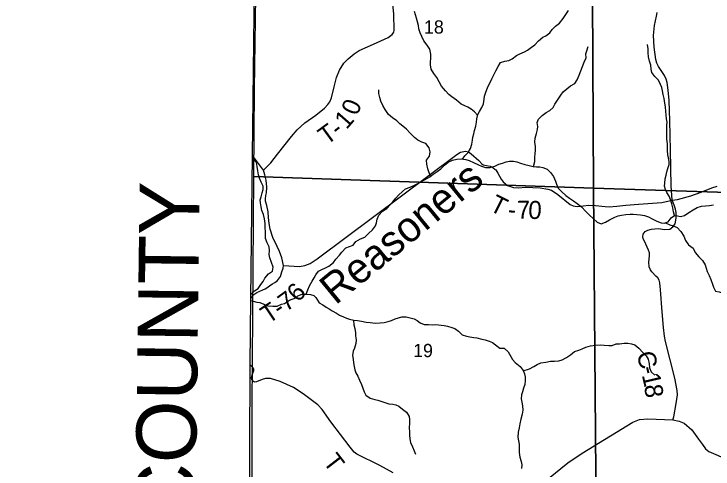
# Model space of a CAD drawing. Extents: x 2043100 to 2470832, y 443715 to 810583.
# Drawn here: x 2221567 to 2233197, y 590322 to 597890 of the extents above; entities that cross this region are included whole.
import ezdxf

# ---------------------------------------------------------------- set-up
doc = ezdxf.new("R2010")
doc.units = 0
for name, color, linetype in [('GM_X_Adjacent_County', 7, 'Continuous'), ('GM_X_Adjacent_County_Text', 7, 'Continuous'), ('GM_X_County', 7, 'Continuous'), ('GM_X_County_Road', 7, 'Continuous'), ('GM_X_County_Road_Text', 7, 'Continuous'), ('GM_X_Minor_River', 7, 'Continuous'), ('GM_X_Minor_River_Text', 7, 'Continuous'), ('GM_X_Section', 7, 'Continuous'), ('GM_X_Section_Text', 7, 'Continuous'), ('GM_X_State_Route', 7, 'Continuous'), ('GM_X_Township', 7, 'Continuous'), ('GM_X_Township_Road', 7, 'Continuous'), ('GM_X_Township_Road_Text', 7, 'Continuous'), ('GM_X_Township_ROW', 7, 'Continuous')]:
    doc.layers.add(name, color=color, linetype=linetype)

msp = doc.modelspace()

# ---------------------------------------------------------------- linework, layer by layer
at = {"layer": 'GM_X_Adjacent_County'}
msp.add_lwpolyline([(2216579, 579558), (2223508, 579310), (2225428, 579242), (2225441, 581717), (2225483, 589245), (2225499, 592053), (2225505, 593158), (2225533, 595537), (2225566, 598356), (2225578, 599340), (2225595, 600821), (2225631, 603924), (2225641, 604757), (2225670, 607239), (2225671, 607315), (2224363, 607365), (2223684, 607391), (2220321, 607518)], dxfattribs=at)
at = {"layer": 'GM_X_County'}
msp.add_lwpolyline([(2257611, 601164), (2257605, 595413), (2257667, 589931), (2257701, 586916), (2257785, 579400), (2257797, 578319), (2256043, 578356), (2253742, 578405), (2250334, 578477), (2247301, 578559), (2242218, 578701), (2239312, 578791), (2234048, 578952), (2232126, 579017), (2231349, 579043), (2228315, 579145), (2226568, 579203), (2225428, 579242), (2225441, 581717), (2225483, 589245), (2225499, 592053), (2225505, 593158), (2225533, 595537), (2225566, 598356)], dxfattribs=at)
at = {"layer": 'GM_X_County_Road'}
msp.add_lwpolyline([(2232530, 591139), (2232547, 591192), (2232583, 591413), (2232604, 591555), (2232600, 591625), (2232561, 591833), (2232409, 592442), (2232388, 592530), (2232373, 592678), (2232351, 592937), (2232323, 593303), (2232312, 593420), (2232301, 593460), (2232277, 593502), (2232247, 593531), (2232178, 593600), (2232155, 593632), (2232135, 593686), (2232130, 593761), (2232140, 593867), (2232138, 593917), (2232125, 593961), (2232078, 594062), (2232035, 594153), (2232030, 594185), (2232034, 594227), (2232069, 594272), (2232113, 594294), (2232175, 594313), (2232231, 594318), (2232283, 594320), (2232393, 594308), (2232476, 594313), (2232530, 594349), (2232565, 594400), (2232582, 594496), (2232585, 594586), (2232574, 594645), (2232553, 594709), (2232518, 594792), (2232503, 595032), (2232488, 595623), (2232478, 596110), (2232465, 596449), (2232451, 596623), (2232434, 596752), (2232417, 596808), (2232388, 596865), (2232292, 597018), (2232264, 597071), (2232243, 597131), (2232216, 597340), (2232206, 597532), (2232226, 597698), (2232258, 597852), (2232267, 597916)], dxfattribs=at)
at = {"layer": 'GM_X_Minor_River'}
for points in [[(2229281, 596206), (2229229, 596262), (2229173, 596305), (2229118, 596339), (2229068, 596362), (2229006, 596392), (2228927, 596457), (2228853, 596511), (2228801, 596550), (2228744, 596614), (2228682, 596687), (2228643, 596761), (2228600, 596831), (2228550, 596900), (2228509, 596970), (2228495, 597042), (2228494, 597094), (2228500, 597148), (2228501, 597224), (2228486, 597304), (2228442, 597372), (2228383, 597443), (2228350, 597513), (2228322, 597577), (2228305, 597645), (2228295, 597697), (2228280, 597757), (2228266, 597819), (2228233, 597930)], [(2229029, 595476), (2229065, 595532), (2229123, 595588), (2229164, 595653), (2229184, 595725), (2229193, 595793), (2229201, 595843), (2229216, 595899), (2229230, 595954), (2229251, 596026), (2229262, 596092), (2229270, 596144), (2229283, 596216), (2229313, 596269), (2229352, 596335), (2229376, 596397), (2229387, 596473), (2229396, 596525), (2229418, 596592), (2229447, 596662), (2229469, 596712), (2229492, 596762), (2229518, 596813), (2229543, 596867), (2229583, 596943), (2229622, 597014), (2229661, 597080), (2229731, 597107), (2229801, 597117), (2229853, 597142), (2229930, 597199), (2229982, 597225), (2230058, 597260), (2230109, 597288), (2230177, 597337), (2230234, 597379), (2230294, 597442), (2230365, 597503), (2230417, 597527), (2230482, 597578), (2230520, 597632), (2230577, 597685), (2230641, 597737), (2230706, 597814), (2230750, 597882), (2230793, 597949)], [(2230211, 595351), (2230234, 595434), (2230235, 595500), (2230238, 595568), (2230242, 595618), (2230241, 595686), (2230233, 595756), (2230240, 595824), (2230261, 595900), (2230277, 595967), (2230280, 596017), (2230270, 596083), (2230291, 596139), (2230357, 596202), (2230420, 596252), (2230484, 596287), (2230535, 596333), (2230567, 596387), (2230600, 596442), (2230630, 596492), (2230663, 596542), (2230701, 596593), (2230762, 596643), (2230828, 596692), (2230900, 596731), (2230939, 596797), (2230970, 596873), (2230998, 596944), (2231025, 597018), (2231054, 597086), (2231086, 597159), (2231083, 597225), (2231095, 597277), (2231122, 597347)], [(2232554, 594536), (2232537, 594599), (2232531, 594667), (2232514, 594733), (2232488, 594803), (2232465, 594857), (2232431, 594919), (2232406, 594972), (2232392, 595026), (2232395, 595076), (2232403, 595150), (2232416, 595211), (2232428, 595263), (2232445, 595317), (2232468, 595385), (2232466, 595435), (2232455, 595497), (2232445, 595549), (2232440, 595621), (2232440, 595673), (2232437, 595729), (2232431, 595809), (2232428, 595871), (2232430, 595925), (2232429, 595979), (2232431, 596039), (2232432, 596091), (2232424, 596145), (2232417, 596215), (2232413, 596269), (2232404, 596343), (2232397, 596407), (2232385, 596483), (2232370, 596549), (2232356, 596611), (2232343, 596665), (2232325, 596719), (2232290, 596791), (2232230, 596852), (2232181, 596916), (2232167, 596970), (2232160, 597038), (2232139, 597106), (2232121, 597178), (2232120, 597244), (2232116, 597312), (2232107, 597382)], [(2228499, 595191), (2228470, 595262), (2228452, 595314), (2228433, 595390), (2228431, 595458), (2228478, 595523), (2228491, 595597), (2228473, 595665), (2228418, 595736), (2228352, 595760), (2228284, 595791), (2228229, 595837), (2228159, 595906), (2228100, 595976), (2228038, 596025), (2227988, 596063), (2227937, 596112), (2227863, 596164), (2227800, 596217), (2227740, 596301), (2227705, 596369), (2227670, 596442), (2227654, 596502), (2227637, 596566), (2227637, 596628)], [(2225511, 593231), (2225566, 593284), (2225630, 593326), (2225675, 593391), (2225712, 593443), (2225738, 593496), (2225799, 593566), (2225867, 593611), (2225878, 593681), (2225852, 593755), (2225825, 593835), (2225814, 593888), (2225818, 593955), (2225811, 594017), (2225779, 594086), (2225754, 594154), (2225752, 594212), (2225751, 594264), (2225747, 594332), (2225748, 594406), (2225735, 594482), (2225719, 594552), (2225692, 594624), (2225680, 594680), (2225667, 594746), (2225663, 594796), (2225678, 594848), (2225695, 594916), (2225713, 594970), (2225710, 595024), (2225680, 595094), (2225653, 595160), (2225635, 595214), (2225624, 595280), (2225612, 595354), (2225599, 595420), (2225537, 595489)], [(2226429, 593231), (2226457, 593300), (2226485, 593366), (2226526, 593446), (2226559, 593503), (2226591, 593553), (2226632, 593613), (2226688, 593642), (2226748, 593670), (2226805, 593695), (2226883, 593754), (2226924, 593810), (2226984, 593879), (2227019, 593931), (2227088, 593998), (2227148, 594022), (2227210, 594043), (2227253, 594107), (2227333, 594148), (2227405, 594176), (2227464, 594237), (2227533, 594300), (2227579, 594364), (2227596, 594414), (2227608, 594476), (2227637, 594545), (2227697, 594609), (2227770, 594656), (2227828, 594717), (2227869, 594767), (2227917, 594827), (2227962, 594878), (2228031, 594938), (2228083, 594983), (2228159, 595012), (2228220, 595038), (2228284, 595069), (2228354, 595107), (2228407, 595138), (2228485, 595181), (2228543, 595223), (2228606, 595268), (2228668, 595314), (2228731, 595377), (2228793, 595427), (2228864, 595460), (2228936, 595477), (2229004, 595479), (2229086, 595468), (2229142, 595452), (2229212, 595419), (2229295, 595380), (2229345, 595360), (2229409, 595335), (2229491, 595335), (2229567, 595360), (2229634, 595393), (2229696, 595409), (2229754, 595428), (2229810, 595440), (2229878, 595443), (2229934, 595431), (2229996, 595406), (2230066, 595388), (2230140, 595367), (2230206, 595352), (2230262, 595348), (2230318, 595347), (2230368, 595337), (2230439, 595306), (2230491, 595256), (2230542, 595184), (2230576, 595109), (2230595, 595057), (2230623, 594991), (2230682, 594929), (2230748, 594868), (2230808, 594828), (2230875, 594783), (2230937, 594735), (2231006, 594680), (2231080, 594607), (2231137, 594549), (2231207, 594484), (2231272, 594428), (2231338, 594401), (2231410, 594429), (2231477, 594466), (2231563, 594509), (2231619, 594533), (2231676, 594546), (2231744, 594556), (2231816, 594563), (2231868, 594563), (2231928, 594554), (2231988, 594548), (2232056, 594539), (2232124, 594516), (2232187, 594484), (2232261, 594443), (2232335, 594417)], [(2232335, 594417), (2232385, 594410), (2232451, 594432), (2232500, 594497), (2232558, 594539), (2232608, 594530), (2232658, 594524), (2232720, 594539), (2232795, 594589), (2232865, 594634), (2232934, 594673), (2233004, 594691), (2233070, 594698), (2233138, 594702), (2233206, 594715)], [(2232409, 594418), (2232481, 594385), (2232535, 594369), (2232598, 594336), (2232662, 594270), (2232709, 594196), (2232737, 594123), (2232790, 594051), (2232866, 593994), (2232901, 593924), (2232960, 593852), (2233024, 593789), (2233065, 593715), (2233081, 593661), (2233100, 593609), (2233132, 593542), (2233161, 593474), (2233186, 593398), (2233204, 593346), (2233237, 593282), (2233301, 593271), (2233377, 593243)], [(2225510, 593127), (2225606, 593099), (2225656, 593089), (2225722, 593061), (2225792, 593037), (2225872, 593029), (2225948, 593032), (2226020, 593066), (2226070, 593077), (2226152, 593131), (2226256, 593167)], [(2226256, 593167), (2226290, 593200), (2226360, 593227), (2226436, 593231), (2226498, 593224), (2226558, 593206), (2226588, 593172)], [(2226588, 593172), (2226642, 593088), (2226708, 593052), (2226760, 593014), (2226810, 592986), (2226860, 592950), (2226930, 592912), (2226984, 592883), (2227049, 592855), (2227099, 592833), (2227151, 592815), (2227219, 592797), (2227283, 592794), (2227347, 592778), (2227427, 592764), (2227493, 592758), (2227581, 592750), (2227661, 592751), (2227723, 592759), (2227793, 592773), (2227849, 592793), (2227909, 592817), (2227963, 592838), (2228021, 592852), (2228093, 592852), (2228161, 592836), (2228223, 592820), (2228275, 592792), (2228327, 592755), (2228389, 592727), (2228461, 592725), (2228527, 592719), (2228583, 592723), (2228673, 592712), (2228725, 592706), (2228781, 592698), (2228851, 592676), (2228901, 592658), (2228965, 592612), (2229021, 592553), (2229098, 592531), (2229152, 592521), (2229220, 592509), (2229270, 592503), (2229348, 592484), (2229406, 592468), (2229472, 592448), (2229526, 592424), (2229576, 592386), (2229648, 592334), (2229722, 592329), (2229786, 592269), (2229833, 592195), (2229863, 592143), (2229905, 592091), (2229987, 592029), (2230037, 591959), (2230059, 591907), (2230072, 591853), (2230074, 591795), (2230066, 591729), (2230046, 591667), (2230028, 591607), (2230012, 591555), (2230007, 591489), (2230015, 591431), (2230027, 591375), (2230035, 591301), (2230023, 591235), (2229998, 591151), (2229984, 591073), (2229970, 591007), (2229956, 590933), (2229952, 590851), (2229961, 590793), (2229969, 590733), (2229969, 590663), (2229971, 590596), (2229981, 590520), (2230004, 590447), (2230014, 590393), (2230008, 590332)], [(2227214, 592798), (2227219, 592721), (2227235, 592657), (2227249, 592589), (2227251, 592539), (2227258, 592473), (2227252, 592407), (2227232, 592333), (2227212, 592279), (2227200, 592207), (2227209, 592147), (2227217, 592085), (2227227, 592025), (2227239, 591973), (2227257, 591921), (2227287, 591867), (2227316, 591797), (2227348, 591727), (2227370, 591665), (2227394, 591603), (2227422, 591551), (2227494, 591502), (2227569, 591478), (2227619, 591466), (2227689, 591442), (2227739, 591426), (2227805, 591408), (2227869, 591403), (2227919, 591391), (2227971, 591365), (2228033, 591319), (2228097, 591269), (2228143, 591197), (2228145, 591147), (2228146, 591077), (2228144, 591011), (2228148, 590935), (2228148, 590883), (2228152, 590825), (2228165, 590765), (2228197, 590691), (2228225, 590623), (2228247, 590567)], [(2230039, 591955), (2230143, 591988), (2230215, 592028), (2230273, 592060), (2230333, 592086), (2230417, 592099), (2230495, 592113), (2230561, 592115), (2230631, 592123), (2230685, 592135), (2230757, 592174), (2230825, 592222), (2230894, 592274), (2230962, 592296), (2231022, 592322), (2231080, 592349), (2231160, 592371), (2231240, 592381), (2231320, 592389), (2231386, 592380), (2231462, 592374), (2231520, 592378), (2231588, 592402), (2231640, 592406), (2231720, 592415), (2231778, 592415), (2231840, 592403), (2231894, 592389), (2231960, 592333), (2232029, 592259), (2232087, 592204), (2232119, 592150), (2232133, 592070), (2232139, 592004), (2232166, 591936), (2232228, 591880)]]:
    msp.add_lwpolyline(points, dxfattribs=at)
at = {"layer": 'GM_X_Section'}
for points in [[(2225623, 600520), (2231183, 600317), (2231206, 594994), (2225557, 595184), (2225571, 596632)], [(2231183, 600317), (2236499, 600091), (2236536, 594819), (2231206, 594994)], [(2225557, 595184), (2231206, 594994), (2231252, 589557), (2225528, 589710), (2225531, 591362)], [(2236536, 594819), (2236582, 589422), (2231252, 589557), (2231206, 594994)]]:
    msp.add_lwpolyline(points, close=True, dxfattribs=at)
at = {"layer": 'GM_X_State_Route'}
msp.add_lwpolyline([(2230136, 589902), (2230782, 590422), (2231019, 590586), (2231863, 591101), (2231971, 591143), (2232114, 591154), (2232530, 591139), (2232634, 591119), (2232715, 591084), (2232842, 590973), (2232956, 590816), (2233023, 590729), (2233074, 590657), (2233125, 590612), (2233451, 590475)], dxfattribs=at)
at = {"layer": 'GM_X_Township'}
msp.add_lwpolyline([(2257611, 601164), (2257605, 595413), (2257667, 589931), (2257701, 586916), (2257785, 579400), (2257797, 578319), (2256043, 578356), (2253742, 578405), (2250334, 578477), (2247301, 578559), (2242218, 578701), (2239312, 578791), (2234048, 578952), (2232126, 579017), (2231349, 579043), (2228315, 579145), (2226568, 579203), (2225428, 579242), (2225441, 581717), (2225483, 589245), (2225499, 592053), (2225505, 593158), (2225533, 595537), (2225566, 598356)], dxfattribs=at)
at = {"layer": 'GM_X_Township_Road'}
for points in [[(2225720, 595292), (2225840, 595412), (2225952, 595560), (2226184, 595852), (2226280, 595962), (2226407, 596080), (2226587, 596208), (2226735, 596325), (2226787, 596386), (2226820, 596428), (2226847, 596497), (2226893, 596676), (2226932, 596832), (2226985, 596955), (2227057, 597069), (2227124, 597146), (2227225, 597227), (2227308, 597285), (2227547, 597386), (2227792, 597500), (2227857, 597547), (2227884, 597587), (2227894, 597622), (2227888, 597886), (2227853, 598234)], [(2225758, 594871), (2225766, 594915), (2225775, 595007), (2225760, 595125), (2225743, 595213), (2225720, 595292), (2225533, 595537)], [(2229574, 595303), (2229582, 595296), (2229617, 595243), (2229674, 595145), (2229707, 595098), (2229738, 595068), (2229778, 595039), (2229830, 595020), (2229877, 595004), (2229959, 594999), (2230077, 595009), (2230321, 594999), (2230447, 594978), (2230510, 594957), (2230615, 594885), (2230821, 594723), (2230872, 594698), (2230938, 594689), (2231036, 594701), (2231132, 594710), (2231242, 594704), (2231400, 594690), (2231468, 594683), (2231594, 594693), (2231748, 594709), (2231956, 594726), (2232348, 594754), (2232518, 594792)], [(2232518, 594792), (2232608, 594803), (2232827, 594863), (2233002, 594927), (2233175, 594996), (2233267, 595025)], [(2225505, 593158), (2225560, 593226), (2225607, 593258), (2225705, 593301), (2225747, 593320), (2225788, 593346), (2225824, 593375), (2225867, 593403), (2225907, 593424), (2225949, 593458), (2226000, 593521), (2226025, 593603), (2226044, 593661), (2226051, 593705), (2226022, 593833), (2225985, 593938), (2225948, 594021), (2225872, 594170), (2225830, 594313), (2225811, 594405), (2225800, 594505), (2225794, 594598), (2225773, 594702), (2225750, 594777), (2225751, 594829), (2225756, 594861), (2225758, 594871)], [(2227874, 590259), (2227656, 590380), (2227273, 590566), (2227228, 590602), (2227158, 590683), (2226838, 591108), (2226693, 591311), (2226622, 591387), (2226379, 591574), (2226217, 591679), (2225996, 591778), (2225832, 591829), (2225752, 591827), (2225698, 591810), (2225603, 591770), (2225569, 591765), (2225549, 591775), (2225524, 591805), (2225520, 591837), (2225532, 591889), (2225558, 591960), (2225555, 591984), (2225547, 592004), (2225499, 592053)]]:
    msp.add_lwpolyline(points, dxfattribs=at)
at = {"layer": 'GM_X_Township_ROW'}
msp.add_lwpolyline([(2226051, 593705), (2226315, 593692), (2226404, 593704), (2226492, 593741), (2226613, 593815), (2228932, 595551), (2228998, 595592), (2229077, 595608), (2229126, 595596), (2229174, 595563), (2229298, 595455), (2229349, 595399), (2229371, 595383), (2229429, 595370), (2229489, 595357), (2229534, 595336), (2229573, 595304), (2229574, 595303)], dxfattribs=at)

# ---------------------------------------------------------------- texts
at = {"layer": 'GM_X_Adjacent_County_Text'}
msp.add_text('MORGAN COUNTY', height=1000, rotation=89.2354, dxfattribs=at).set_placement((2224498, 583060))
at = {"layer": 'GM_X_County_Road_Text'}
for s, rotation, p in [('C', 283.4721, (2231925, 592244)), ('-', 283.4001, (2231983, 592004)), ('1', 283.0442, (2232011, 591885)), ('8', 277.4368, (2232051, 591712))]:
    msp.add_text(s, height=300, rotation=rotation, dxfattribs=at).set_placement(p)
at = {"layer": 'GM_X_Minor_River_Text'}
msp.add_text('Reasoners', height=500, rotation=39.4313, dxfattribs=at).set_placement((2226916, 593039))
at = {"layer": 'GM_X_Section_Text'}
for s, p in [('18', (2228389, 597563)), ('19', (2228208, 592182))]:
    msp.add_text(s, height=220.8, rotation=0, dxfattribs=at).set_placement(p)
at = {"layer": 'GM_X_Township_Road_Text'}
for s, rotation, p in [('0', 67.0043, (2227275, 596185)), ('1', 48.9492, (2227099, 595958)), ('T', 36.3179, (2226769, 595700)), ('-', 38.7002, (2226961, 595841)), ('T', 333.4254, (2229459, 594629)), ('7', 1.703, (2229938, 594481)), ('0', 356.7249, (2230116, 594487)), ('-', 354.1681, (2229773, 594495)), ('6', 47.503, (2226296, 593082)), ('7', 35.8036, (2226096, 592929)), ('T', 34.0051, (2225800, 592728)), ('-', 34.3365, (2225988, 592855)), ('T', 307.6585, (2226698, 590437))]:
    msp.add_text(s, height=300, rotation=rotation, dxfattribs=at).set_placement(p)

doc.saveas('drawing.dxf')
